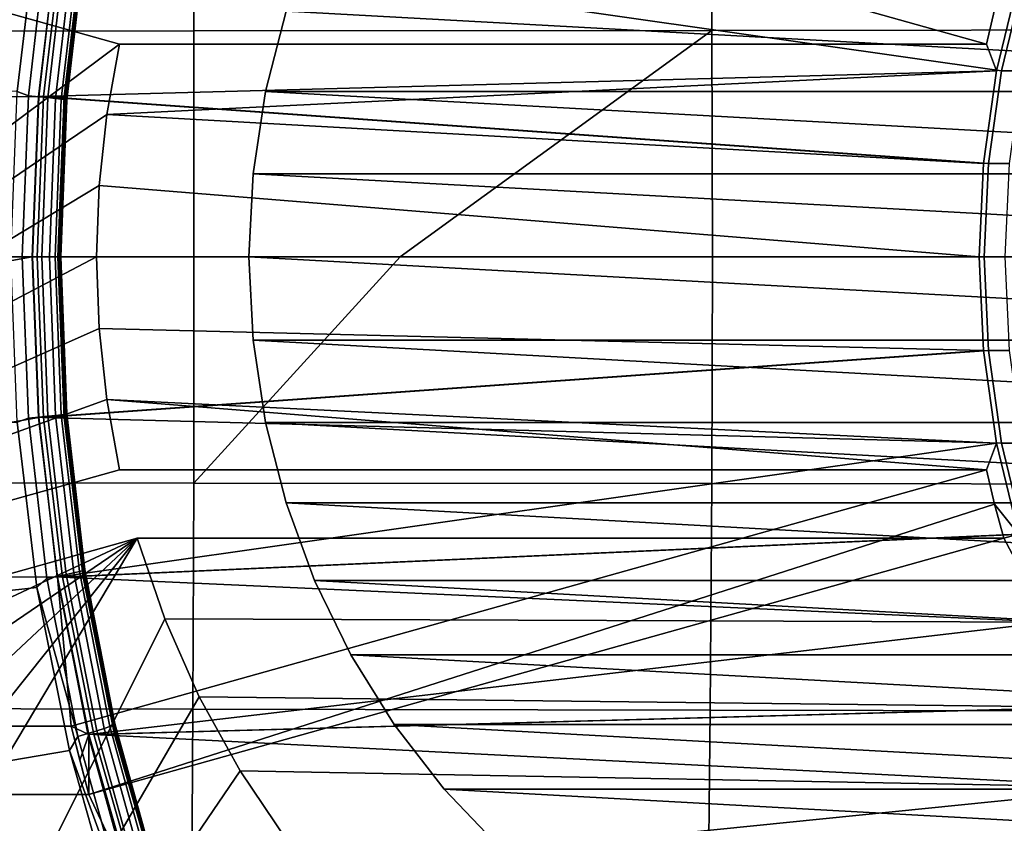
# Model space of a CAD drawing. Header units: metres. Extents: x -25 to 132, y -25 to 25.
# Tile 243 of 278: x 112.54 to 115.32, y -1.6 to 0.67. Entities that reach past the tile are written whole.
import ezdxf

# ---------------------------------------------------------------- set-up
doc = ezdxf.new("R2010")
doc.units = ezdxf.units.M
doc.layers.add('solid_12_061_071_XXX', color=7, linetype='CONTINUOUS')

msp = doc.modelspace()

# ---------------------------------------------------------------- linework, layer by layer
at = {"layer": 'solid_12_061_071_XXX'}
for points in [[(112.822487, 0.601739, 84.890625), (110.235199, -1.326677, 84.099609), (110.149117, -0.889367, 84.073296), (110.235199, 1.326677, 84.099609)], [(115.273064, 0.601739, 76.875145), (112.822487, 0.601739, 84.890625), (110.235199, 1.326677, 84.099609), (112.685776, 1.326677, 76.084129)], [(115.273064, 0.601739, 76.875145), (112.685776, 1.326677, 76.084129), (115.296104, 0.698811, 76.882187)], [(113.029633, 1.27886, 99.60305), (113.031906, 0.63944, 99.610306), (114.496948, 0.640883, 99.95253), (114.492561, 1.281745, 99.944992)], [(114.492561, 1.281745, 99.944992), (114.496948, 0.640883, 99.95253), (115.964691, 0.642329, 100.283142), (115.958214, 1.284628, 100.275391)], [(111.569527, 1.275974, 99.24958), (111.569649, 0.637998, 99.2565), (113.031906, 0.63944, 99.610306), (113.029633, 1.27886, 99.60305)], [(112.159813, 0.982331, 75.295914), (112.588364, 0.934305, 75.426933), (112.533012, 0.467608, 75.410011), (112.103119, 0.491579, 75.27858)], [(112.588364, 0.934305, 75.426933), (112.617111, 0.908773, 75.438904), (112.564522, 0.455865, 75.422821), (112.533012, 0.467608, 75.410011)], [(112.646637, 0.905279, 75.913269), (110.149117, 0.889367, 84.073296), (110.097229, 0.446145, 84.057426), (112.592865, 0.454165, 75.896828)], [(112.646294, 0.903366, 75.457268), (112.594009, 0.453153, 75.441284), (112.564522, 0.455865, 75.422821), (112.617111, 0.908773, 75.438904)], [(115.30217, 0.52675, 76.725143), (115.363739, 0.783786, 76.743965), (112.646637, 0.905279, 75.913269), (112.592865, 0.454165, 75.896828)], [(112.671829, 0.898293, 75.480507), (112.619843, 0.450608, 75.464615), (112.594009, 0.453153, 75.441284), (112.646294, 0.903366, 75.457268)], [(112.660683, 0.905279, 75.867317), (112.606911, 0.454165, 75.850883), (112.665382, 0.454186, 75.659622), (112.719154, 0.90527, 75.676056)], [(115.27903, 0.264628, 76.667831), (112.606911, 0.454165, 75.850883), (112.660683, 0.905279, 75.867317), (115.316216, 0.52675, 76.679199)], [(112.692947, 0.893709, 75.507904), (112.641228, 0.448308, 75.492096), (112.619843, 0.450608, 75.464615), (112.671829, 0.898293, 75.480507)], [(112.709007, 0.889753, 75.538635), (112.657516, 0.446324, 75.522896), (112.641228, 0.448308, 75.492096), (112.692947, 0.893709, 75.507904)], [(115.377785, 0.783786, 76.698021), (115.316216, 0.52675, 76.679199), (112.660683, 0.905279, 75.867317)], [(112.719154, 0.90527, 75.676056), (112.665382, 0.454186, 75.659622), (112.6717, 0.442807, 75.625488), (112.722786, 0.882743, 75.641106)], [(117.444229, 0.467804, 86.303635), (113.293198, 0.695307, 85.034538), (113.373901, 0.915147, 85.059212), (117.385933, 0.695307, 86.285812)], [(112.719513, 0.886546, 75.571754), (112.668213, 0.444715, 75.556076), (112.657516, 0.446324, 75.522896), (112.709007, 0.889753, 75.538635)], [(112.724152, 0.884185, 75.606262), (112.672989, 0.443531, 75.590622), (112.668213, 0.444715, 75.556076), (112.719513, 0.886546, 75.571754)], [(112.722786, 0.882743, 75.641106), (112.6717, 0.442807, 75.625488), (112.672989, 0.443531, 75.590622), (112.724152, 0.884185, 75.606262)], [(115.273064, 0.601739, 76.875145), (115.296104, 0.698811, 76.882187), (115.363739, 0.783786, 76.743965), (115.30217, 0.52675, 76.725143)], [(115.316216, 0.52675, 76.679199), (115.377785, 0.783786, 76.698021), (115.436256, 0.783769, 76.50676), (115.374687, 0.526744, 76.487938)], [(117.479469, 0.23517, 86.314407), (113.234909, 0.467804, 85.016716), (113.293198, 0.695307, 85.034538), (117.444229, 0.467804, 86.303635)], [(115.729912, 0.46781, 76.855919), (115.788208, 0.695302, 76.873741), (113.293198, 0.695307, 85.034538), (113.234909, 0.467804, 85.016716)], [(113.031906, 0.63944, 99.610306), (113.032669, 0, 99.612732), (113.615799, 0, 99.750389), (114.496948, 0.640883, 99.95253)], [(113.615799, 0, 99.750389), (114.498413, 0, 99.955055), (114.496948, 0.640883, 99.95253)], [(114.496948, 0.640883, 99.95253), (114.498413, 0, 99.955055), (115.96685, 0, 100.285736), (115.964691, 0.642329, 100.283142)], [(111.569649, 0.637998, 99.2565), (111.569618, 0, 99.258781), (113.032669, 0, 99.612732), (113.031906, 0.63944, 99.610306)], [(112.786476, 0.40305, 84.879616), (110.235199, -1.326677, 84.099609), (112.822487, 0.601739, 84.890625)], [(112.786476, 0.40305, 84.879616), (112.822487, 0.601739, 84.890625), (115.273064, 0.601739, 76.875145), (115.30217, 0.52675, 76.725143)], [(115.30217, 0.52675, 76.725143), (112.592865, 0.454165, 75.896828), (115.264984, 0.264628, 76.713776)], [(112.786476, 0.40305, 84.879616), (115.30217, 0.52675, 76.725143), (115.264984, 0.264628, 76.713776)], [(115.27903, 0.264628, 76.667831), (115.316216, 0.52675, 76.679199), (115.374687, 0.526744, 76.487938), (115.337509, 0.264646, 76.47657)], [(110.097229, 0.446145, 84.057426), (110.079895, 0, 84.052132), (112.574898, 0, 75.891335), (112.592865, 0.454165, 75.896828)], [(112.564522, 0.455865, 75.422821), (112.546959, 0, 75.41745), (112.514633, 0, 75.404388), (112.533012, 0.467608, 75.410011)], [(112.594009, 0.453153, 75.441284), (112.576546, 0, 75.435944), (112.546959, 0, 75.41745), (112.564522, 0.455865, 75.422821)], [(115.252548, 0, 76.709976), (115.264984, 0.264628, 76.713776), (112.592865, 0.454165, 75.896828), (112.574898, 0, 75.891335)], [(112.619843, 0.450608, 75.464615), (112.602478, 0, 75.459305), (112.576546, 0, 75.435944), (112.594009, 0.453153, 75.441284)], [(112.606911, 0.454165, 75.850883), (112.588943, 0, 75.84539), (112.647423, 0, 75.654129), (112.665382, 0.454186, 75.659622)], [(115.27903, 0.264628, 76.667831), (115.266602, 0, 76.664032), (112.588943, 0, 75.84539), (112.606911, 0.454165, 75.850883)], [(112.641228, 0.448308, 75.492096), (112.623947, 0, 75.486816), (112.602478, 0, 75.459305), (112.619843, 0.450608, 75.464615)], [(112.657516, 0.446324, 75.522896), (112.640312, 0, 75.517632), (112.623947, 0, 75.486816), (112.641228, 0.448308, 75.492096)], [(112.668213, 0.444715, 75.556076), (112.65107, 0, 75.550835), (112.640312, 0, 75.517632), (112.657516, 0.446324, 75.522896)], [(112.665382, 0.454186, 75.659622), (112.647423, 0, 75.654129), (112.65464, 0, 75.62027), (112.6717, 0.442807, 75.625488)], [(115.694679, 0.235172, 76.845146), (115.729912, 0.46781, 76.855919), (113.234909, 0.467804, 85.016716), (113.199669, 0.23517, 85.005943)], [(113.234909, 0.467804, 85.016716), (117.479469, 0.23517, 86.314407), (117.491257, 0, 86.318008), (113.199669, 0.23517, 85.005943)], [(112.672989, 0.443531, 75.590622), (112.655891, 0, 75.585396), (112.65107, 0, 75.550835), (112.668213, 0.444715, 75.556076)], [(112.6717, 0.442807, 75.625488), (112.65464, 0, 75.62027), (112.655891, 0, 75.585396), (112.672989, 0.443531, 75.590622)], [(112.764786, 0.202098, 84.872986), (110.235199, -1.326677, 84.099609), (112.786476, 0.40305, 84.879616)], [(112.786476, 0.40305, 84.879616), (115.264984, 0.264628, 76.713776), (115.252548, 0, 76.709976), (112.764786, 0.202098, 84.872986)], [(115.266602, 0, 76.664032), (115.27903, 0.264628, 76.667831), (115.337509, 0.264646, 76.47657), (115.325073, 0, 76.472771)], [(113.199669, 0.23517, 85.005943), (113.187881, 0, 85.002335), (115.682892, 0, 76.841537), (115.694679, 0.235172, 76.845146)], [(113.199669, 0.23517, 85.005943), (117.491257, 0, 86.318008), (117.479469, -0.23517, 86.314407), (113.187881, 0, 85.002335)], [(112.757545, 0, 84.870773), (110.235199, -1.326677, 84.099609), (112.764786, 0.202098, 84.872986)], [(112.757545, 0, 84.870773), (112.764786, 0.202098, 84.872986), (115.252548, 0, 76.709976)], [(113.031906, -0.63944, 99.610306), (113.032669, 0, 99.612732), (111.569618, 0, 99.258781), (111.569649, -0.637998, 99.2565)], [(114.496948, -0.640883, 99.95253), (114.498413, 0, 99.955055), (113.615799, 0, 99.750389), (113.031906, -0.63944, 99.610306)], [(113.031906, -0.63944, 99.610306), (113.615799, 0, 99.750389), (113.032669, 0, 99.612732)], [(115.964691, -0.642329, 100.283142), (115.96685, 0, 100.285736), (114.498413, 0, 99.955055), (114.496948, -0.640883, 99.95253)], [(112.574898, 0, 75.891335), (110.079895, 0, 84.052132), (110.097229, -0.446145, 84.057426)], [(112.574898, 0, 75.891335), (110.097229, -0.446145, 84.057426), (110.149117, -0.889367, 84.073296), (112.592865, -0.454165, 75.896828)], [(112.764786, -0.202098, 84.872986), (110.235199, -1.326677, 84.099609), (112.757545, 0, 84.870773)], [(112.533012, -0.467608, 75.410011), (112.514633, 0, 75.404388), (112.546959, 0, 75.41745), (112.564522, -0.455865, 75.422821)], [(112.576546, 0, 75.435944), (112.594009, -0.453153, 75.441284), (112.564522, -0.455865, 75.422821), (112.546959, 0, 75.41745)], [(115.264984, -0.264628, 76.713776), (115.252548, 0, 76.709976), (112.574898, 0, 75.891335), (112.592865, -0.454165, 75.896828)], [(112.602478, 0, 75.459305), (112.619843, -0.450608, 75.464615), (112.594009, -0.453153, 75.441284), (112.576546, 0, 75.435944)], [(112.588943, 0, 75.84539), (112.606911, -0.454165, 75.850883), (112.665382, -0.454186, 75.659622), (112.647423, 0, 75.654129)], [(115.266602, 0, 76.664032), (115.27903, -0.264628, 76.667831), (112.606911, -0.454165, 75.850883), (112.588943, 0, 75.84539)], [(112.623947, 0, 75.486816), (112.641228, -0.448308, 75.492096), (112.619843, -0.450608, 75.464615), (112.602478, 0, 75.459305)], [(112.640312, 0, 75.517632), (112.657516, -0.446324, 75.522896), (112.641228, -0.448308, 75.492096), (112.623947, 0, 75.486816)], [(112.65107, 0, 75.550835), (112.668213, -0.444715, 75.556076), (112.657516, -0.446324, 75.522896), (112.640312, 0, 75.517632)], [(112.647423, 0, 75.654129), (112.665382, -0.454186, 75.659622), (112.6717, -0.442807, 75.625488), (112.65464, 0, 75.62027)], [(112.655891, 0, 75.585396), (112.672989, -0.443531, 75.590622), (112.668213, -0.444715, 75.556076), (112.65107, 0, 75.550835)], [(112.65464, 0, 75.62027), (112.6717, -0.442807, 75.625488), (112.672989, -0.443531, 75.590622), (112.655891, 0, 75.585396)], [(112.764786, -0.202098, 84.872986), (112.757545, 0, 84.870773), (115.252548, 0, 76.709976), (115.264984, -0.264628, 76.713776)], [(113.187881, 0, 85.002335), (117.479469, -0.23517, 86.314407), (117.444229, -0.467804, 86.303635), (113.199669, -0.23517, 85.005943)], [(115.694679, -0.235172, 76.845146), (115.682892, 0, 76.841537), (113.187881, 0, 85.002335), (113.199669, -0.23517, 85.005943)], [(115.27903, -0.264628, 76.667831), (115.266602, 0, 76.664032), (115.325073, 0, 76.472771), (115.337509, -0.264646, 76.47657)], [(112.786476, -0.40305, 84.879616), (110.235199, -1.326677, 84.099609), (112.764786, -0.202098, 84.872986)], [(112.764786, -0.202098, 84.872986), (115.264984, -0.264628, 76.713776), (115.30217, -0.52675, 76.725143), (112.786476, -0.40305, 84.879616)], [(113.199669, -0.23517, 85.005943), (117.444229, -0.467804, 86.303635), (117.385933, -0.695307, 86.285812), (113.234909, -0.467804, 85.016716)], [(115.729912, -0.46781, 76.855919), (115.694679, -0.235172, 76.845146), (113.199669, -0.23517, 85.005943), (113.234909, -0.467804, 85.016716)], [(115.264984, -0.264628, 76.713776), (112.592865, -0.454165, 75.896828), (112.646637, -0.905279, 75.913269), (115.30217, -0.52675, 76.725143)], [(115.27903, -0.264628, 76.667831), (115.316216, -0.52675, 76.679199), (112.606911, -0.454165, 75.850883)], [(115.316216, -0.52675, 76.679199), (115.27903, -0.264628, 76.667831), (115.337509, -0.264646, 76.47657), (115.374687, -0.526744, 76.487938)], [(112.822487, -0.601739, 84.890625), (110.235199, -1.326677, 84.099609), (112.786476, -0.40305, 84.879616)], [(115.273064, -0.601739, 76.875145), (112.786476, -0.40305, 84.879616), (115.30217, -0.52675, 76.725143)], [(115.273064, -0.601739, 76.875145), (112.822487, -0.601739, 84.890625), (112.786476, -0.40305, 84.879616)], [(112.668213, -0.444715, 75.556076), (112.719513, -0.886546, 75.571754), (112.709007, -0.889753, 75.538635), (112.657516, -0.446324, 75.522896)], [(112.719154, -0.90527, 75.676056), (112.722786, -0.882743, 75.641106), (112.6717, -0.442807, 75.625488), (112.665382, -0.454186, 75.659622)], [(112.672989, -0.443531, 75.590622), (112.724152, -0.884185, 75.606262), (112.719513, -0.886546, 75.571754), (112.668213, -0.444715, 75.556076)], [(112.6717, -0.442807, 75.625488), (112.722786, -0.882743, 75.641106), (112.724152, -0.884185, 75.606262), (112.672989, -0.443531, 75.590622)], [(112.646637, -0.905279, 75.913269), (112.592865, -0.454165, 75.896828), (110.149117, -0.889367, 84.073296)], [(112.159813, -0.982331, 75.295914), (112.103119, -0.491579, 75.27858), (112.533012, -0.467608, 75.410011), (112.588364, -0.934305, 75.426933)], [(112.588364, -0.934305, 75.426933), (112.533012, -0.467608, 75.410011), (112.564522, -0.455865, 75.422821), (112.617111, -0.908773, 75.438904)], [(112.594009, -0.453153, 75.441284), (112.646294, -0.903366, 75.457268), (112.617111, -0.908773, 75.438904), (112.564522, -0.455865, 75.422821)], [(112.619843, -0.450608, 75.464615), (112.671829, -0.898293, 75.480507), (112.646294, -0.903366, 75.457268), (112.594009, -0.453153, 75.441284)], [(112.606911, -0.454165, 75.850883), (112.660683, -0.905279, 75.867317), (112.719154, -0.90527, 75.676056), (112.665382, -0.454186, 75.659622)], [(115.316216, -0.52675, 76.679199), (115.377785, -0.783786, 76.698021), (112.660683, -0.905279, 75.867317), (112.606911, -0.454165, 75.850883)], [(112.641228, -0.448308, 75.492096), (112.692947, -0.893709, 75.507904), (112.671829, -0.898293, 75.480507), (112.619843, -0.450608, 75.464615)], [(112.657516, -0.446324, 75.522896), (112.709007, -0.889753, 75.538635), (112.692947, -0.893709, 75.507904), (112.641228, -0.448308, 75.492096)], [(113.234909, -0.467804, 85.016716), (117.385933, -0.695307, 86.285812), (117.305237, -0.915147, 86.261139), (113.293198, -0.695307, 85.034538)], [(115.788208, -0.695302, 76.873741), (115.729912, -0.46781, 76.855919), (113.234909, -0.467804, 85.016716), (113.293198, -0.695307, 85.034538)], [(115.30217, -0.52675, 76.725143), (112.646637, -0.905279, 75.913269), (115.363739, -0.783786, 76.743965)], [(115.296104, -0.698811, 76.882187), (115.273064, -0.601739, 76.875145), (115.30217, -0.52675, 76.725143), (115.363739, -0.783786, 76.743965)], [(115.377785, -0.783786, 76.698021), (115.316216, -0.52675, 76.679199), (115.374687, -0.526744, 76.487938), (115.436256, -0.783769, 76.50676)], [(112.822487, -0.601739, 84.890625), (115.273064, -0.601739, 76.875145), (112.685776, -1.326677, 76.084129), (110.235199, -1.326677, 84.099609)], [(115.296104, -0.698811, 76.882187), (112.735283, -1.519862, 76.099266), (112.685776, -1.326677, 76.084129), (115.273064, -0.601739, 76.875145)], [(113.031906, -0.63944, 99.610306), (111.569649, -0.637998, 99.2565), (111.569527, -1.275974, 99.24958), (113.029633, -1.27886, 99.60305)], [(114.496948, -0.640883, 99.95253), (113.031906, -0.63944, 99.610306), (113.029633, -1.27886, 99.60305), (114.492561, -1.281745, 99.944992)], [(115.964691, -0.642329, 100.283142), (114.496948, -0.640883, 99.95253), (114.492561, -1.281745, 99.944992), (115.958214, -1.284628, 100.275391)], [(115.868904, -0.91514, 76.898415), (115.788208, -0.695302, 76.873741), (113.293198, -0.695307, 85.034538), (113.373901, -0.915147, 85.059212)], [(113.293198, -0.695307, 85.034538), (117.305237, -0.915147, 86.261139), (117.202988, -1.124985, 86.229881), (113.373901, -0.915147, 85.059212)], [(115.322563, -0.794925, 76.890282), (112.735283, -1.519862, 76.099266), (115.296104, -0.698811, 76.882187)], [(115.322563, -0.794925, 76.890282), (115.296104, -0.698811, 76.882187), (115.363739, -0.783786, 76.743965)], [(112.871986, -0.794925, 84.905762), (110.419258, -1.943613, 84.155884), (110.284706, -1.519862, 84.114746)], [(115.322563, -0.794925, 76.890282), (112.871986, -0.794925, 84.905762), (110.284706, -1.519862, 84.114746), (112.735283, -1.519862, 76.099266)], [(112.871986, -0.794925, 84.905762), (110.586266, -2.354609, 84.20694), (110.419258, -1.943613, 84.155884)], [(112.871986, -0.794925, 84.905762), (110.784576, -2.750035, 84.26757), (110.586266, -2.354609, 84.20694)], [(112.871986, -0.794925, 84.905762), (111.012901, -3.127321, 84.337379), (110.784576, -2.750035, 84.26757)], [(112.871986, -0.794925, 84.905762), (111.26976, -3.484027, 84.415909), (111.012901, -3.127321, 84.337379)], [(112.950195, -1.023362, 84.929672), (111.553413, -3.817734, 84.502632), (111.26976, -3.484027, 84.415909), (112.871986, -0.794925, 84.905762)], [(115.363739, -0.783786, 76.743965), (112.646637, -0.905279, 75.913269), (112.735847, -1.35019, 75.940536), (115.449089, -1.03323, 76.770065)], [(115.377785, -0.783786, 76.698021), (115.463135, -1.03323, 76.724113), (112.660683, -0.905279, 75.867317)], [(112.950195, -1.023362, 84.929672), (112.871986, -0.794925, 84.905762), (115.322563, -0.794925, 76.890282), (115.449089, -1.03323, 76.770065)], [(115.322563, -0.794925, 76.890282), (115.363739, -0.783786, 76.743965), (115.449089, -1.03323, 76.770065)], [(110.149117, -0.889367, 84.073296), (110.235199, -1.326677, 84.099609), (112.685776, -1.326677, 76.084129), (112.646637, -0.905279, 75.913269)], [(112.709007, -0.889753, 75.538635), (112.794449, -1.327412, 75.564758), (112.77877, -1.333314, 75.534149), (112.692947, -0.893709, 75.507904)], [(112.719513, -0.886546, 75.571754), (112.804649, -1.322628, 75.597786), (112.794449, -1.327412, 75.564758), (112.709007, -0.889753, 75.538635)], [(112.719154, -0.90527, 75.676056), (112.807556, -1.316953, 75.667023), (112.722786, -0.882743, 75.641106)], [(112.724152, -0.884185, 75.606262), (112.809067, -1.319106, 75.632225), (112.804649, -1.322628, 75.597786), (112.719513, -0.886546, 75.571754)], [(112.722786, -0.882743, 75.641106), (112.807556, -1.316953, 75.667023), (112.809067, -1.319106, 75.632225), (112.724152, -0.884185, 75.606262)], [(112.588364, -0.934305, 75.426933), (112.617111, -0.908773, 75.438904), (112.704384, -1.355788, 75.465584)], [(112.646294, -0.903366, 75.457268), (112.73304, -1.347721, 75.483788), (112.704384, -1.355788, 75.465584), (112.617111, -0.908773, 75.438904)], [(112.671829, -0.898293, 75.480507), (112.758087, -1.340153, 75.506882), (112.73304, -1.347721, 75.483788), (112.646294, -0.903366, 75.457268)], [(112.735847, -1.35019, 75.940536), (112.646637, -0.905279, 75.913269), (112.685776, -1.326677, 76.084129)], [(112.660683, -0.905279, 75.867317), (112.749893, -1.35019, 75.894592), (112.808365, -1.35017, 75.703331), (112.719154, -0.90527, 75.676056)], [(115.463135, -1.03323, 76.724113), (115.57148, -1.272762, 76.75724), (112.749893, -1.35019, 75.894592), (112.660683, -0.905279, 75.867317)], [(112.692947, -0.893709, 75.507904), (112.77877, -1.333314, 75.534149), (112.758087, -1.340153, 75.506882), (112.671829, -0.898293, 75.480507)], [(112.719154, -0.90527, 75.676056), (112.808365, -1.35017, 75.703331), (112.807556, -1.316953, 75.667023)], [(115.971161, -1.124999, 76.929672), (115.868904, -0.91514, 76.898415), (113.373901, -0.915147, 85.059212), (113.476151, -1.124985, 85.090469)], [(113.373901, -0.915147, 85.059212), (117.202988, -1.124985, 86.229881), (117.080315, -1.322524, 86.192375), (113.476151, -1.124985, 85.090469)], [(112.254303, -1.467988, 75.324799), (112.159813, -0.982331, 75.295914), (112.588364, -0.934305, 75.426933), (112.680595, -1.395796, 75.455132)], [(112.680595, -1.395796, 75.455132), (112.588364, -0.934305, 75.426933), (112.704384, -1.355788, 75.465584)], [(113.047714, -1.243557, 84.95948), (111.553413, -3.817734, 84.502632), (112.950195, -1.023362, 84.929672)], [(112.950195, -1.023362, 84.929672), (115.449089, -1.03323, 76.770065), (115.557434, -1.272762, 76.803185), (113.047714, -1.243557, 84.95948)], [(115.449089, -1.03323, 76.770065), (112.735847, -1.35019, 75.940536), (115.557434, -1.272762, 76.803185)], [(113.476151, -1.124985, 85.090469), (117.080315, -1.322524, 86.192375), (116.938568, -1.505557, 86.14904), (113.598824, -1.322524, 85.127975)], [(116.093834, -1.322531, 76.967178), (115.971161, -1.124999, 76.929672), (113.476151, -1.124985, 85.090469), (113.598824, -1.322524, 85.127975)], [(113.16375, -1.453714, 84.994957), (111.553413, -3.817734, 84.502632), (113.047714, -1.243557, 84.95948)], [(113.047714, -1.243557, 84.95948), (115.557434, -1.272762, 76.803185), (115.687714, -1.500052, 76.843018), (113.16375, -1.453714, 84.994957)], [(113.029633, -1.27886, 99.60305), (111.569527, -1.275974, 99.24958), (111.569366, -1.913855, 99.238075), (113.025925, -1.918149, 99.590981)], [(115.557434, -1.272762, 76.803185), (112.735847, -1.35019, 75.940536), (112.859879, -1.785826, 75.978462), (115.687714, -1.500052, 76.843018)], [(115.57148, -1.272762, 76.75724), (115.701759, -1.500052, 76.797073), (112.749893, -1.35019, 75.894592)], [(114.492561, -1.281745, 99.944992), (113.029633, -1.27886, 99.60305), (113.025925, -1.918149, 99.590981), (114.485344, -1.922434, 99.932465)], [(115.958214, -1.284628, 100.275391), (114.492561, -1.281745, 99.944992), (114.485344, -1.922434, 99.932465), (115.947502, -1.926711, 100.262512)], [(112.685776, -1.326677, 76.084129), (112.735283, -1.519862, 76.099266), (112.709686, -1.423505, 76.091438)], [(112.735847, -1.35019, 75.940536), (112.685776, -1.326677, 76.084129), (112.709686, -1.423505, 76.091438)], [(112.77877, -1.333314, 75.534149), (112.89814, -1.764272, 75.570641), (112.878075, -1.773322, 75.543564), (112.758087, -1.340153, 75.506882)], [(112.794449, -1.327412, 75.564758), (112.913292, -1.756463, 75.601097), (112.89814, -1.764272, 75.570641), (112.77877, -1.333314, 75.534149)], [(112.804649, -1.322628, 75.597786), (112.923065, -1.750131, 75.633987), (112.913292, -1.756463, 75.601097), (112.794449, -1.327412, 75.564758)], [(112.809067, -1.319106, 75.632225), (112.92717, -1.745471, 75.668327), (112.923065, -1.750131, 75.633987), (112.804649, -1.322628, 75.597786)], [(112.807556, -1.316953, 75.667023), (112.925468, -1.742623, 75.703072), (112.92717, -1.745471, 75.668327), (112.809067, -1.319106, 75.632225)], [(112.808365, -1.35017, 75.703331), (112.925468, -1.742623, 75.703072), (112.807556, -1.316953, 75.667023)], [(113.598824, -1.322524, 85.127975), (116.938568, -1.505557, 86.14904), (113.74057, -1.505557, 85.17131)], [(116.23555, -1.505533, 77.010506), (116.093834, -1.322531, 76.967178), (113.598824, -1.322524, 85.127975), (113.74057, -1.505557, 85.17131)], [(112.680595, -1.395796, 75.455132), (112.704384, -1.355788, 75.465584), (112.825775, -1.79401, 75.502693)], [(112.73304, -1.347721, 75.483788), (112.853706, -1.783336, 75.520683), (112.825775, -1.79401, 75.502693), (112.704384, -1.355788, 75.465584)], [(112.735847, -1.35019, 75.940536), (112.709686, -1.423505, 76.091438), (112.735283, -1.519862, 76.099266)], [(112.758087, -1.340153, 75.506882), (112.878075, -1.773322, 75.543564), (112.853706, -1.783336, 75.520683), (112.73304, -1.347721, 75.483788)], [(112.859879, -1.785826, 75.978462), (112.735847, -1.35019, 75.940536), (112.735283, -1.519862, 76.099266)], [(112.749893, -1.35019, 75.894592), (112.873924, -1.785826, 75.932518), (112.932404, -1.785847, 75.741257), (112.808365, -1.35017, 75.703331)], [(115.701759, -1.500052, 76.797073), (115.852692, -1.712866, 76.843216), (112.873924, -1.785826, 75.932518), (112.749893, -1.35019, 75.894592)], [(112.808365, -1.35017, 75.703331), (112.932404, -1.785847, 75.741257), (112.925468, -1.742623, 75.703072)], [(112.385948, -1.944302, 75.365051), (112.254303, -1.467988, 75.324799), (112.680595, -1.395796, 75.455132), (112.809006, -1.847828, 75.494392)], [(112.809006, -1.847828, 75.494392), (112.680595, -1.395796, 75.455132), (112.825775, -1.79401, 75.502693)], [(113.297348, -1.652122, 85.035805), (111.553413, -3.817734, 84.502632), (113.16375, -1.453714, 84.994957)], [(113.16375, -1.453714, 84.994957), (115.687714, -1.500052, 76.843018), (115.838646, -1.712866, 76.88916), (113.297348, -1.652122, 85.035805)], [(115.687714, -1.500052, 76.843018), (112.859879, -1.785826, 75.978462), (115.838646, -1.712866, 76.88916)], [(112.859879, -1.785826, 75.978462), (112.735283, -1.519862, 76.099266), (110.284706, -1.519862, 84.114746), (110.419258, -1.943613, 84.155884)], [(116.394814, -1.672068, 77.059196), (116.23555, -1.505533, 77.010506), (113.74057, -1.505557, 85.17131), (113.899796, -1.672063, 85.219994)], [(113.74057, -1.505557, 85.17131), (116.938568, -1.505557, 86.14904), (116.779343, -1.672063, 86.100357)], [(113.74057, -1.505557, 85.17131), (116.779343, -1.672063, 86.100357), (113.899796, -1.672063, 85.219994)]]:
    msp.add_3dface(points, dxfattribs=at)

doc.saveas('drawing.dxf')
